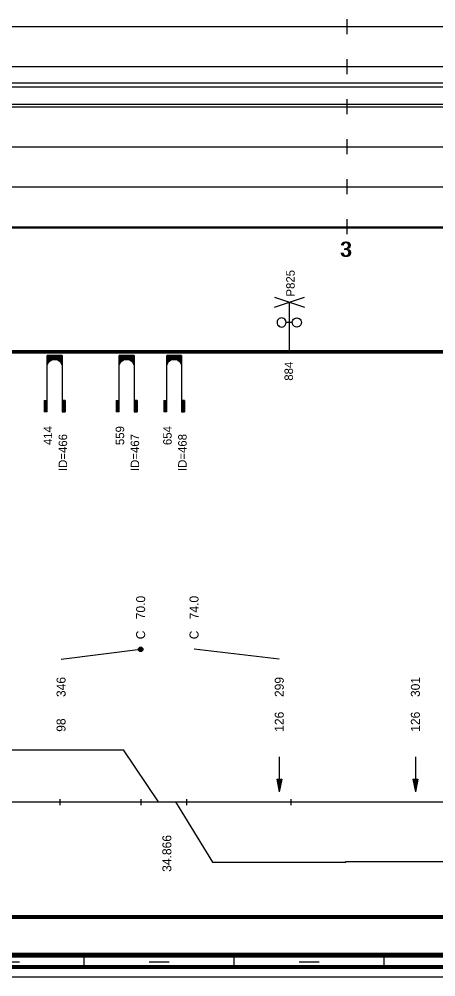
# Model space of a CAD drawing. Extents: x 2 to 10148, y 0 to 380.
# Drawn here: x 533.5 to 616.9, y 0 to 191.5 of the extents above; entities that cross this region are included whole.
import ezdxf

# ---------------------------------------------------------------- set-up
doc = ezdxf.new("R2010")
doc.units = 0
for name, color, linetype in [('CARA_S_OBJEKTY', 7, 'Continuous'), ('KRIV1_CARA', 7, 'Continuous'), ('KRIV1_TEXT', 7, 'Continuous'), ('OBJEKTY_TEXT', 7, 'Continuous'), ('OBJEKTY_TVAR', 7, 'Continuous'), ('RAM', 7, 'Continuous'), ('RYCHL_A', 7, 'Continuous'), ('RYCHL_B', 7, 'Continuous'), ('RYCHL_C', 7, 'Continuous'), ('RYCHL_RASTR', 7, 'Continuous'), ('RYCHL_STAN', 7, 'Continuous'), ('STAN_CARA', 7, 'Continuous')]:
    doc.layers.add(name, color=color, linetype=linetype)

msp = doc.modelspace()

# ---------------------------------------------------------------- linework, layer by layer
for p, q in [((541.64, 35.55), (541.64, 34.36)), ((557.81, 35.55), (557.81, 34.36)), ((566.98, 35.55), (566.98, 34.36)), ((587.86, 35.55), (587.86, 34.36))]:
    msp.add_line(p, q)
at = {"layer": 'CARA_S_OBJEKTY'}
for p, q in [((301.52, 125.25), (632.74, 125.25)), ((301.52, 125), (632.74, 125)), ((301.52, 124.75), (632.74, 124.75))]:
    msp.add_line(p, q, dxfattribs=at)
at = {"layer": 'KRIV1_CARA'}
for p, q in [((529.43, 45.4), (554.3, 45.4)), ((554.3, 45.4), (561.3, 35)), ((301.52, 35), (632.74, 35)), ((564.79, 35), (572.19, 22.94)), ((598.9, 22.94), (598.9, 23.04)), ((598.9, 23.04), (626.7, 23.04)), ((572.19, 22.94), (598.9, 22.94))]:
    msp.add_line(p, q, dxfattribs=at)
at = {"layer": 'KRIV1_TEXT'}
for p, q in [((541.87, 63.5), (557.8, 65.5)), ((585.55, 63.5), (568.49, 65.5)), ((585.55, 44), (585.55, 42.2)), ((585.55, 42.2), (585.55, 40)), ((612.8, 44), (612.8, 42.2)), ((612.8, 42.2), (612.8, 40)), ((585.05, 39.5), (585.55, 37)), ((585.05, 39.5), (586.05, 39.5)), ((585.15, 39.5), (585.55, 37.5)), ((585.25, 39.5), (585.55, 38)), ((585.35, 39.5), (585.55, 38.5)), ((585.45, 39.5), (585.55, 39)), ((585.55, 40), (585.55, 37)), ((586.05, 39.5), (585.55, 37)), ((585.95, 39.5), (585.55, 37.5)), ((585.85, 39.5), (585.55, 38)), ((585.75, 39.5), (585.55, 38.5)), ((585.65, 39.5), (585.55, 39)), ((585.55, 39.5), (585.55, 39.5)), ((585.55, 39.5), (585.55, 39.5)), ((612.3, 39.5), (612.8, 37)), ((612.3, 39.5), (613.3, 39.5)), ((612.4, 39.5), (612.8, 37.5)), ((612.5, 39.5), (612.8, 38)), ((612.6, 39.5), (612.8, 38.5)), ((612.7, 39.5), (612.8, 39)), ((612.8, 40), (612.8, 37)), ((613.3, 39.5), (612.8, 37)), ((613.2, 39.5), (612.8, 37.5)), ((613.1, 39.5), (612.8, 38)), ((613, 39.5), (612.8, 38.5)), ((612.9, 39.5), (612.8, 39)), ((612.8, 39.5), (612.8, 39.5)), ((612.8, 39.5), (612.8, 39.5))]:
    msp.add_line(p, q, dxfattribs=at)
for radius in [0.45, 0.3, 0.15]:
    msp.add_circle((557.8, 65.5), radius, dxfattribs=at)
at = {"layer": 'OBJEKTY_TVAR'}
for p, q in [((584.58, 133.94), (590.58, 135.94)), ((584.58, 135.94), (590.58, 133.94)), ((587.58, 124.94), (587.58, 134.94)), ((585.13, 131.09), (585.1, 130.85)), ((585.1, 130.85), (585.13, 130.62)), ((585.22, 131.31), (585.13, 131.09)), ((585.13, 130.62), (585.22, 130.4)), ((585.37, 131.5), (585.22, 131.31)), ((585.22, 130.4), (585.37, 130.21)), ((585.56, 131.64), (585.37, 131.5)), ((585.78, 131.73), (585.56, 131.64)), ((586.01, 131.77), (585.78, 131.73)), ((586.25, 131.73), (586.01, 131.77)), ((586.47, 131.64), (586.25, 131.73)), ((586.66, 131.5), (586.47, 131.64)), ((586.8, 131.31), (586.66, 131.5)), ((586.66, 130.21), (586.8, 130.4)), ((586.89, 131.09), (586.8, 131.31)), ((586.8, 130.4), (586.89, 130.62)), ((586.92, 130.85), (586.89, 131.09)), ((586.89, 130.62), (586.92, 130.85)), ((588.16, 130.85), (586.92, 130.85)), ((588.16, 130.85), (588.19, 131.09)), ((588.19, 130.62), (588.16, 130.85)), ((588.19, 131.09), (588.28, 131.31)), ((588.28, 130.4), (588.19, 130.62)), ((588.28, 131.31), (588.42, 131.5)), ((588.42, 130.21), (588.28, 130.4)), ((588.42, 131.5), (588.61, 131.64)), ((588.61, 131.64), (588.83, 131.73)), ((588.83, 131.73), (589.07, 131.77)), ((589.07, 131.77), (589.3, 131.73)), ((589.3, 131.73), (589.52, 131.64)), ((589.52, 131.64), (589.71, 131.5)), ((589.71, 131.5), (589.86, 131.31)), ((589.86, 130.4), (589.71, 130.21)), ((589.86, 131.31), (589.95, 131.09)), ((589.95, 130.62), (589.86, 130.4)), ((589.95, 131.09), (589.98, 130.85)), ((589.98, 130.85), (589.95, 130.62)), ((585.37, 130.21), (585.56, 130.06)), ((585.56, 130.06), (585.78, 129.97)), ((585.78, 129.97), (586.01, 129.94)), ((586.01, 129.94), (586.25, 129.97)), ((586.25, 129.97), (586.47, 130.06)), ((586.47, 130.06), (586.66, 130.21)), ((588.61, 130.06), (588.42, 130.21)), ((588.83, 129.97), (588.61, 130.06)), ((589.07, 129.94), (588.83, 129.97)), ((589.3, 129.97), (589.07, 129.94)), ((589.52, 130.06), (589.3, 129.97)), ((589.71, 130.21), (589.52, 130.06)), ((539.08, 113), (539.08, 124.25)), ((542.08, 124.25), (539.08, 124.25)), ((539.08, 124.17), (542.08, 124.17)), ((539.08, 124.1), (542.08, 124.1)), ((539.08, 124.02), (542.08, 124.02)), ((539.08, 123.95), (542.08, 123.95)), ((539.08, 123.87), (542.08, 123.87)), ((539.08, 123.8), (542.08, 123.8)), ((539.08, 123.72), (542.08, 123.72)), ((539.08, 123.65), (542.08, 123.65)), ((539.08, 123.57), (542.08, 123.57)), ((539.08, 123.5), (542.08, 123.5)), ((539.08, 123.42), (540.24, 123.42)), ((539.08, 123.35), (540, 123.35)), ((539.08, 123.27), (539.85, 123.27)), ((539.08, 123.2), (539.73, 123.2)), ((539.08, 123.12), (539.63, 123.12)), ((539.08, 123.05), (539.54, 123.05)), ((539.08, 122.97), (539.47, 122.97)), ((539.08, 122.9), (539.41, 122.9)), ((539.08, 122.82), (539.35, 122.82)), ((539.08, 122.75), (539.3, 122.75)), ((539.08, 122.67), (539.26, 122.67)), ((539.08, 122.6), (539.22, 122.6)), ((539.16, 122.46), (539.23, 122.61)), ((539.23, 122.61), (539.3, 122.75)), ((539.3, 122.75), (539.41, 122.9)), ((539.41, 122.9), (539.54, 123.05)), ((539.54, 123.05), (539.62, 123.12)), ((539.62, 123.12), (539.72, 123.19)), ((539.72, 123.19), (539.85, 123.27)), ((539.85, 123.27), (540, 123.35)), ((540, 123.35), (540.24, 123.42)), ((540.24, 123.42), (540.45, 123.46)), ((540.45, 123.46), (540.7, 123.46)), ((540.7, 123.46), (540.84, 123.44)), ((540.84, 123.44), (540.92, 123.42)), ((540.92, 123.42), (542.08, 123.42)), ((540.92, 123.42), (541.16, 123.35)), ((541.16, 123.35), (542.08, 123.35)), ((541.16, 123.35), (541.31, 123.27)), ((541.31, 123.27), (542.08, 123.27)), ((541.31, 123.27), (541.43, 123.2)), ((541.43, 123.2), (542.08, 123.2)), ((541.43, 123.2), (541.53, 123.12)), ((541.53, 123.12), (542.08, 123.12)), ((541.53, 123.12), (541.62, 123.05)), ((541.62, 123.05), (542.08, 123.05)), ((541.62, 123.05), (541.69, 122.97)), ((541.69, 122.97), (542.08, 122.97)), ((541.69, 122.97), (541.75, 122.9)), ((541.75, 122.9), (542.07, 122.9)), ((541.75, 122.9), (541.81, 122.82)), ((541.81, 122.82), (542.08, 122.82)), ((541.81, 122.82), (541.9, 122.67)), ((541.86, 122.75), (542.08, 122.75)), ((541.9, 122.67), (542.08, 122.67)), ((541.9, 122.67), (541.97, 122.52)), ((541.94, 122.6), (542.08, 122.6)), ((542.08, 124.25), (542.08, 113)), ((553.5, 113), (553.5, 124.25)), ((556.5, 124.25), (553.5, 124.25)), ((553.5, 124.17), (556.5, 124.17)), ((553.5, 124.1), (556.5, 124.1)), ((553.5, 124.02), (556.5, 124.02)), ((553.5, 123.95), (556.5, 123.95)), ((553.5, 123.87), (556.5, 123.87)), ((553.5, 123.8), (556.5, 123.8)), ((553.5, 123.72), (556.5, 123.72)), ((553.5, 123.65), (556.5, 123.65)), ((553.5, 123.57), (556.5, 123.57)), ((553.5, 123.5), (556.5, 123.5)), ((553.5, 123.42), (554.66, 123.42)), ((553.5, 123.35), (554.42, 123.35)), ((553.5, 123.27), (554.27, 123.27)), ((553.5, 123.2), (554.15, 123.2)), ((553.5, 123.12), (554.05, 123.12)), ((553.5, 123.05), (553.96, 123.05)), ((553.5, 122.97), (553.89, 122.97)), ((553.5, 122.9), (553.83, 122.9)), ((553.5, 122.82), (553.77, 122.82)), ((553.5, 122.75), (553.72, 122.75)), ((553.5, 122.67), (553.68, 122.67)), ((553.5, 122.6), (553.64, 122.6)), ((553.58, 122.46), (553.65, 122.61)), ((553.65, 122.61), (553.72, 122.75)), ((553.72, 122.75), (553.83, 122.9)), ((553.83, 122.9), (553.96, 123.05)), ((553.96, 123.05), (554.04, 123.12)), ((554.04, 123.12), (554.14, 123.19)), ((554.14, 123.19), (554.27, 123.27)), ((554.27, 123.27), (554.42, 123.35)), ((554.42, 123.35), (554.66, 123.42)), ((554.66, 123.42), (554.87, 123.46)), ((554.87, 123.46), (555.12, 123.46)), ((555.12, 123.46), (555.26, 123.44)), ((555.26, 123.44), (555.34, 123.42)), ((555.34, 123.42), (556.5, 123.42)), ((555.34, 123.42), (555.58, 123.35)), ((555.58, 123.35), (556.5, 123.35)), ((555.58, 123.35), (555.73, 123.27)), ((555.73, 123.27), (556.5, 123.27)), ((555.73, 123.27), (555.85, 123.2)), ((555.85, 123.2), (556.5, 123.2)), ((555.85, 123.2), (555.95, 123.12)), ((555.95, 123.12), (556.5, 123.12)), ((555.95, 123.12), (556.04, 123.05)), ((556.04, 123.05), (556.5, 123.05)), ((556.04, 123.05), (556.11, 122.97)), ((556.11, 122.97), (556.5, 122.97)), ((556.11, 122.97), (556.17, 122.9)), ((556.17, 122.9), (556.49, 122.9)), ((556.17, 122.9), (556.23, 122.82)), ((556.23, 122.82), (556.5, 122.82)), ((556.23, 122.82), (556.32, 122.67)), ((556.28, 122.75), (556.5, 122.75)), ((556.32, 122.67), (556.5, 122.67)), ((556.32, 122.67), (556.39, 122.52)), ((556.36, 122.6), (556.5, 122.6)), ((556.5, 124.25), (556.5, 113)), ((563.01, 113), (563.01, 124.25)), ((566.01, 124.25), (563.01, 124.25)), ((563.01, 124.17), (566.01, 124.17)), ((563.01, 124.1), (566.01, 124.1)), ((563.01, 124.02), (566.01, 124.02)), ((563.01, 123.95), (566.01, 123.95)), ((563.01, 123.87), (566.01, 123.87)), ((563.01, 123.8), (566.01, 123.8)), ((563.01, 123.72), (566.01, 123.72)), ((563.01, 123.65), (566.01, 123.65)), ((563.01, 123.57), (566.01, 123.57)), ((563.01, 123.5), (566.01, 123.5)), ((563.01, 123.42), (564.17, 123.42)), ((563.01, 123.35), (563.93, 123.35)), ((563.01, 123.27), (563.78, 123.27)), ((563.01, 123.2), (563.66, 123.2)), ((563.01, 123.12), (563.56, 123.12)), ((563.01, 123.05), (563.47, 123.05)), ((563.01, 122.97), (563.4, 122.97)), ((563.01, 122.9), (563.34, 122.9)), ((563.01, 122.82), (563.28, 122.82)), ((563.01, 122.75), (563.23, 122.75)), ((563.01, 122.67), (563.19, 122.67)), ((563.01, 122.6), (563.15, 122.6)), ((563.09, 122.46), (563.16, 122.61)), ((563.16, 122.61), (563.23, 122.75)), ((563.23, 122.75), (563.34, 122.9)), ((563.34, 122.9), (563.47, 123.05)), ((563.47, 123.05), (563.55, 123.12)), ((563.55, 123.12), (563.65, 123.19)), ((563.65, 123.19), (563.78, 123.27)), ((563.78, 123.27), (563.93, 123.35)), ((563.93, 123.35), (564.17, 123.42)), ((564.17, 123.42), (564.38, 123.46)), ((564.38, 123.46), (564.63, 123.46)), ((564.63, 123.46), (564.77, 123.44)), ((564.77, 123.44), (564.85, 123.42)), ((564.85, 123.42), (566.01, 123.42)), ((564.85, 123.42), (565.09, 123.35)), ((565.09, 123.35), (566.01, 123.35)), ((565.09, 123.35), (565.24, 123.27)), ((565.24, 123.27), (566.01, 123.27)), ((565.24, 123.27), (565.36, 123.2)), ((565.36, 123.2), (566.01, 123.2)), ((565.36, 123.2), (565.46, 123.12)), ((565.46, 123.12), (566.01, 123.12)), ((565.46, 123.12), (565.55, 123.05)), ((565.55, 123.05), (566.01, 123.05)), ((565.55, 123.05), (565.62, 122.97)), ((565.62, 122.97), (566.01, 122.97)), ((565.62, 122.97), (565.68, 122.9)), ((565.68, 122.9), (566, 122.9)), ((565.68, 122.9), (565.74, 122.82)), ((565.74, 122.82), (566.01, 122.82)), ((565.74, 122.82), (565.83, 122.67)), ((565.79, 122.75), (566.01, 122.75)), ((565.83, 122.67), (566.01, 122.67)), ((565.83, 122.67), (565.9, 122.52)), ((565.87, 122.6), (566.01, 122.6)), ((566.01, 124.25), (566.01, 113)), ((539.08, 122.52), (539.19, 122.52)), ((539.08, 122.45), (539.16, 122.45)), ((539.08, 122.37), (539.14, 122.37)), ((539.08, 122.3), (539.12, 122.3)), ((539.08, 122.22), (539.1, 122.22)), ((539.08, 122.15), (539.09, 122.15)), ((539.08, 121.97), (539.09, 122.11)), ((539.09, 122.11), (539.11, 122.28)), ((539.11, 122.28), (539.16, 122.46)), ((541.97, 122.52), (542.08, 122.52)), ((541.97, 122.52), (542.02, 122.37)), ((542, 122.45), (542.08, 122.45)), ((542.02, 122.37), (542.08, 122.37)), ((542.02, 122.37), (542.06, 122.22)), ((542.04, 122.3), (542.08, 122.3)), ((542.06, 122.22), (542.08, 122.22)), ((542.06, 122.22), (542.08, 121.97)), ((542.07, 122.15), (542.08, 122.15)), ((553.5, 122.52), (553.61, 122.52)), ((553.5, 122.45), (553.58, 122.45)), ((553.5, 122.37), (553.56, 122.37)), ((553.5, 122.3), (553.54, 122.3)), ((553.5, 122.22), (553.52, 122.22)), ((553.5, 122.15), (553.51, 122.15)), ((553.5, 121.97), (553.51, 122.11)), ((553.51, 122.11), (553.53, 122.28)), ((553.53, 122.28), (553.58, 122.46)), ((556.39, 122.52), (556.5, 122.52)), ((556.39, 122.52), (556.44, 122.37)), ((556.42, 122.45), (556.5, 122.45)), ((556.44, 122.37), (556.5, 122.37)), ((556.44, 122.37), (556.48, 122.22)), ((556.46, 122.3), (556.5, 122.3)), ((556.48, 122.22), (556.5, 122.22)), ((556.48, 122.22), (556.5, 121.97)), ((556.49, 122.15), (556.5, 122.15)), ((563.01, 122.52), (563.12, 122.52)), ((563.01, 122.45), (563.09, 122.45)), ((563.01, 122.37), (563.07, 122.37)), ((563.01, 122.3), (563.05, 122.3)), ((563.01, 122.22), (563.03, 122.22)), ((563.01, 122.15), (563.02, 122.15)), ((563.01, 121.97), (563.02, 122.11)), ((563.02, 122.11), (563.04, 122.28)), ((563.04, 122.28), (563.09, 122.46)), ((565.9, 122.52), (566.01, 122.52)), ((565.9, 122.52), (565.95, 122.37)), ((565.93, 122.45), (566.01, 122.45)), ((565.95, 122.37), (566.01, 122.37)), ((565.95, 122.37), (565.99, 122.22)), ((565.97, 122.3), (566.01, 122.3)), ((565.99, 122.22), (566.01, 122.22)), ((565.99, 122.22), (566.01, 121.97)), ((566, 122.15), (566.01, 122.15)), ((538.48, 115.25), (539.08, 115.25)), ((538.48, 115.25), (538.48, 113)), ((538.55, 115.25), (538.55, 113)), ((538.63, 115.25), (538.63, 113)), ((538.7, 115.25), (538.7, 113)), ((538.78, 115.25), (538.78, 113)), ((538.85, 115.25), (538.85, 113)), ((538.93, 115.25), (538.93, 113)), ((539, 115.25), (539, 113)), ((542.68, 115.25), (542.08, 115.25)), ((542.16, 115.25), (542.16, 113)), ((542.23, 115.25), (542.23, 113)), ((542.31, 115.25), (542.31, 113)), ((542.38, 115.25), (542.38, 113)), ((542.46, 115.25), (542.46, 113)), ((542.53, 115.25), (542.53, 113)), ((542.61, 115.25), (542.61, 113)), ((542.68, 115.25), (542.68, 113)), ((552.9, 115.25), (553.5, 115.25)), ((552.9, 115.25), (552.9, 113)), ((552.97, 115.25), (552.97, 113)), ((553.05, 115.25), (553.05, 113)), ((553.12, 115.25), (553.12, 113)), ((553.2, 115.25), (553.2, 113)), ((553.27, 115.25), (553.27, 113)), ((553.35, 115.25), (553.35, 113)), ((553.42, 115.25), (553.42, 113)), ((557.1, 115.25), (556.5, 115.25)), ((556.58, 115.25), (556.58, 113)), ((556.65, 115.25), (556.65, 113)), ((556.73, 115.25), (556.73, 113)), ((556.8, 115.25), (556.8, 113)), ((556.88, 115.25), (556.88, 113)), ((556.95, 115.25), (556.95, 113)), ((557.03, 115.25), (557.03, 113)), ((557.1, 115.25), (557.1, 113)), ((562.41, 115.25), (563.01, 115.25)), ((562.41, 115.25), (562.41, 113)), ((562.48, 115.25), (562.48, 113)), ((562.56, 115.25), (562.56, 113)), ((562.63, 115.25), (562.63, 113)), ((562.71, 115.25), (562.71, 113)), ((562.78, 115.25), (562.78, 113)), ((562.86, 115.25), (562.86, 113)), ((562.93, 115.25), (562.93, 113)), ((566.61, 115.25), (566.01, 115.25)), ((566.09, 115.25), (566.09, 113)), ((566.16, 115.25), (566.16, 113)), ((566.24, 115.25), (566.24, 113)), ((566.31, 115.25), (566.31, 113)), ((566.39, 115.25), (566.39, 113)), ((566.46, 115.25), (566.46, 113)), ((566.54, 115.25), (566.54, 113)), ((566.61, 115.25), (566.61, 113)), ((539.08, 113), (538.48, 113)), ((542.08, 113), (542.68, 113)), ((553.5, 113), (552.9, 113)), ((556.5, 113), (557.1, 113)), ((563.01, 113), (562.41, 113)), ((566.01, 113), (566.61, 113))]:
    msp.add_line(p, q, dxfattribs=at)
at = {"layer": 'RAM'}
for p, q in [((5.52, 4.75), (632.74, 4.75)), ((5.52, 4.5), (632.74, 4.5)), ((5.52, 4.25), (632.74, 4.25)), ((5.52, 4), (632.74, 4)), ((546.52, 2), (546.52, 4)), ((576.52, 2), (576.52, 4)), ((606.52, 2), (606.52, 4)), ((3.52, 2.25), (632.74, 2.25)), ((3.52, 2), (632.74, 2)), ((529.52, 3), (533.52, 3)), ((559.52, 3), (563.52, 3)), ((589.52, 3), (593.52, 3)), ((1.52, 0), (632.74, 0)), ((3.52, 1.75), (632.74, 1.75))]:
    msp.add_line(p, q, dxfattribs=at)
at = {"layer": 'RYCHL_A'}
msp.add_line((301.52, 174.5), (632.74, 174.5), dxfattribs=at)
at = {"layer": 'RYCHL_B'}
msp.add_line((301.52, 178), (626.7, 178), dxfattribs=at)
at = {"layer": 'RYCHL_C'}
msp.add_line((301.52, 178.75), (632.3, 178.75), dxfattribs=at)
at = {"layer": 'RYCHL_RASTR'}
for p, q in [((599.14, 188.5), (599.14, 191.5)), ((301.52, 190), (632.74, 190)), ((301.52, 182), (632.74, 182)), ((599.14, 180.5), (599.14, 183.5)), ((599.14, 172.5), (599.14, 175.5)), ((301.52, 174), (632.74, 174)), ((599.14, 164.5), (599.14, 167.5)), ((301.52, 166), (632.74, 166)), ((599.14, 156.5), (599.14, 159.5)), ((301.52, 158), (632.74, 158)), ((599.14, 148.5), (599.14, 151.5)), ((303.02, 150), (632.74, 150)), ((303.02, 149.75), (632.74, 149.75))]:
    msp.add_line(p, q, dxfattribs=at)
at = {"layer": 'STAN_CARA'}
for p, q in [((301.52, 12.25), (632.74, 12.25)), ((301.52, 12), (632.74, 12)), ((301.52, 12), (632.74, 12)), ((301.52, 11.75), (632.74, 11.75))]:
    msp.add_line(p, q, dxfattribs=at)

# ---------------------------------------------------------------- texts
at = {"layer": 'KRIV1_TEXT'}
for s, p in [('70.0', (558.7, 71.5)), ('74.0', (569.39, 71.5)), ('C', (558.7, 67.5)), ('C', (569.39, 67.5)), ('346', (542.77, 55.95)), ('299', (586.45, 55.95)), ('301', (613.7, 55.95)), ('126', (586.45, 49)), ('126', (613.7, 49)), ('98', (542.77, 49)), ('34.866', (563.95, 21))]:
    msp.add_text(s, height=1.8, rotation=90, dxfattribs=at).set_placement(p)
at = {"layer": 'OBJEKTY_TEXT'}
for s, p in [('P825', (588.64, 136.04)), ('884', (588.3, 119.2)), ('414', (540.08, 106.33)), ('559', (554.5, 106.33)), ('654', (564.01, 106.33)), ('ID=466', (543.08, 101.15)), ('ID=467', (557.5, 101.15)), ('ID=468', (567.01, 101.15))]:
    msp.add_text(s, height=1.7, rotation=90, dxfattribs=at).set_placement(p)
at = {"layer": 'RYCHL_STAN'}
for p in [(597.67, 144), (597.92, 144)]:
    msp.add_text('3', height=3, dxfattribs=at).set_placement(p)

doc.saveas('drawing.dxf')
